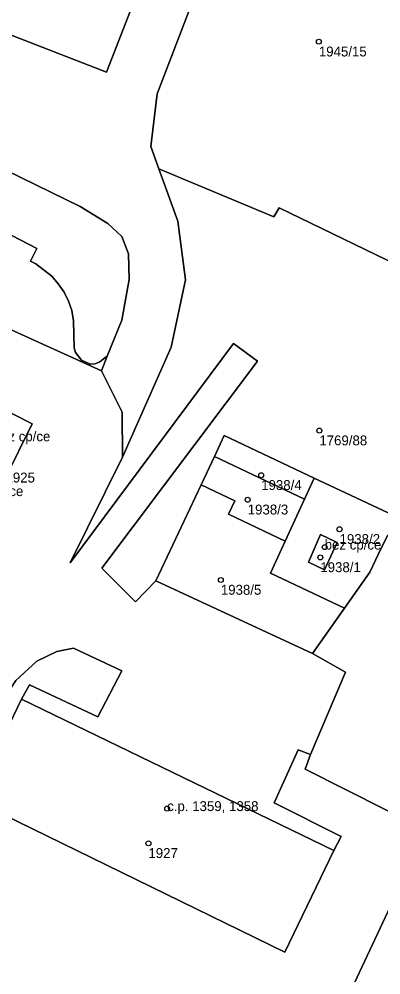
# Model space of a CAD drawing. Extents: x -878211 to -870363, y -1058464 to -1052522.
# Drawn here: x -874954.8 to -874918.3, y -1055531.5 to -1055435 of the extents above; entities that cross this region are included whole.
import ezdxf

# ---------------------------------------------------------------- set-up
doc = ezdxf.new("R2010")
doc.units = 0
for name, color, linetype in [('Vrstva 50', 7, 'Continuous'), ('Vrstva 51', 7, 'Continuous'), ('Vrstva 52', 7, 'Continuous')]:
    doc.layers.add(name, color=color, linetype=linetype)

msp = doc.modelspace()

# ---------------------------------------------------------------- linework, layer by layer
at = {"layer": 'Vrstva 50'}
for centre in [(-874924.57, -1055437.24994), (-874924.52, -1055476.50994), (-874930.39, -1055481.01994), (-874931.75, -1055483.48994), (-874922.48, -1055486.46994), (-874923.98, -1055488.26994), (-874924.42, -1055489.30994), (-874934.46, -1055491.58994), (-874939.88, -1055514.66994), (-874941.77, -1055518.16994)]:
    msp.add_circle(centre, 0.25, dxfattribs=at)
at = {"layer": 'Vrstva 51'}
for points in [[(-875017.4, -1055375.49), (-874977.97, -1055392.11), (-874984.13, -1055407.65), (-874935, -1055427.14), (-874940.89, -1055442.5), (-874941.54, -1055447.83), (-874940.72, -1055450.08), (-874929.11, -1055454.94), (-874928.58, -1055454.01), (-874914.56, -1055460.83)], [(-874925.21, -1055499), (-874941.02, -1055491.67), (-874943.06, -1055493.79), (-874946.48, -1055490.4), (-874930.76, -1055469.5), (-874933.18, -1055467.72), (-874949.68, -1055489.86), (-874944.39, -1055479.2), (-874944.41, -1055474.65), (-874946.52, -1055470.46), (-874957.19, -1055465.62), (-874957.63, -1055465.86), (-874959.39, -1055465.21), (-874978.25, -1055454.62), (-874987.42, -1055449.47), (-874996.95, -1055443.93), (-875015.45, -1055434.32), (-875026.37, -1055428.8), (-875033.44, -1055425.15)], [(-874977.59, -1055445.38), (-874953.03, -1055458.14), (-874953.67, -1055459.41), (-874953.15, -1055459.69), (-874951.53, -1055460.91), (-874950.88, -1055461.7), (-874950.26, -1055462.52), (-874949.82, -1055463.43), (-874949.49, -1055464.4), (-874949.33, -1055465.42), (-874949.26, -1055468.15), (-874949.12, -1055468.63), (-874948.54, -1055469.39), (-874947.66, -1055469.8), (-874947.14, -1055469.77), (-874946.67, -1055469.58), (-874946.2, -1055469.21), (-874945.92, -1055468.99), (-874944.45, -1055465.37), (-874943.71, -1055461.25), (-874943.79, -1055458.67), (-874944.46, -1055456.91), (-874945.87, -1055455.59), (-874948.67, -1055453.88), (-874988.83, -1055434.28)], [(-874957.19, -1055465.62), (-874946.52, -1055470.46), (-874945.92, -1055468.99), (-874946.2, -1055469.21), (-874946.67, -1055469.58), (-874947.14, -1055469.77), (-874947.66, -1055469.8), (-874948.54, -1055469.39), (-874949.12, -1055468.63), (-874949.26, -1055468.15), (-874949.33, -1055465.42), (-874949.49, -1055464.4), (-874949.82, -1055463.43), (-874950.26, -1055462.52), (-874950.88, -1055461.7), (-874951.53, -1055460.91), (-874953.15, -1055459.69), (-874953.67, -1055459.41), (-874953.03, -1055458.14), (-874977.59, -1055445.38)], [(-874957.04, -1055474.03), (-874953.5, -1055475.81), (-874956.24, -1055481.34)], [(-874917.64, -1055487.11), (-874918.54, -1055488.96), (-874919.43, -1055490.8), (-874921.98, -1055494.42), (-874925.21, -1055499), (-874921.87, -1055500.89), (-874925.41, -1055509.2), (-874925.96, -1055510.69), (-874913.73, -1055516.86)], [(-874973.26, -1055537.07), (-874957.15, -1055504.73), (-874955.14, -1055501.75), (-874953.04, -1055499.77), (-874951, -1055498.82), (-874949.34, -1055498.46), (-874944.47, -1055500.75), (-874946.86, -1055505.42), (-874953.78, -1055502.16), (-874954.57, -1055503.63), (-874923.07, -1055518.89), (-874922.3, -1055517.47), (-874929.09, -1055514.08), (-874926.64, -1055508.74), (-874925.41, -1055509.2), (-874921.87, -1055500.89), (-874925.21, -1055499)], [(-874928.46, -1055548.23), (-874913.73, -1055516.86), (-874925.96, -1055510.69), (-874925.41, -1055509.2), (-874926.64, -1055508.74), (-874929.09, -1055514.08), (-874922.3, -1055517.47), (-874923.07, -1055518.89), (-874928, -1055529.15), (-874959.5, -1055513.78), (-874954.57, -1055503.63), (-874953.78, -1055502.16), (-874946.86, -1055505.42), (-874944.47, -1055500.75), (-874949.34, -1055498.46), (-874951, -1055498.82), (-874953.04, -1055499.77), (-874955.14, -1055501.75), (-874957.15, -1055504.73), (-874973.26, -1055537.07)], [(-874913.73, -1055516.86), (-874928.46, -1055548.23), (-874929.57, -1055549.54), (-874932.49, -1055550.68), (-874935.37, -1055549.97), (-874944.23, -1055545.43), (-874945.71, -1055541.69), (-874962.85, -1055532.97), (-874967.22, -1055531.07), (-874968.11, -1055531.5), (-874971.37, -1055538.01), (-874939.9, -1055553.37), (-874935.11, -1055555.57), (-874934.14, -1055559.52), (-874934.16, -1055560.06), (-874942.27, -1055577.59), (-874944.16, -1055576.94), (-874948.66, -1055586.08), (-874949.98, -1055588.77), (-874954.03, -1055596.99), (-874955.37, -1055599.71), (-874960.05, -1055609.79), (-874961.86, -1055610.98)]]:
    msp.add_lwpolyline(points, dxfattribs=at)
for points in [[(-874988.83, -1055434.28), (-874948.67, -1055453.88), (-874945.87, -1055455.59), (-874944.46, -1055456.91), (-874943.79, -1055458.67), (-874943.71, -1055461.25), (-874944.45, -1055465.37), (-874945.92, -1055468.99), (-874946.52, -1055470.46), (-874944.41, -1055474.65), (-874944.39, -1055479.2), (-874939.46, -1055468.07), (-874938.03, -1055461.29), (-874938.8, -1055455.38), (-874940.72, -1055450.08), (-874941.54, -1055447.83), (-874940.89, -1055442.5), (-874935, -1055427.14), (-874984.13, -1055407.65), (-874993.82, -1055432.07)], [(-874966.22, -1055419.48), (-874965.91, -1055418.67), (-874951.69, -1055424.23), (-874951.98, -1055425.05), (-874948.95, -1055426.2), (-874948.63, -1055425.39), (-874941.33, -1055428.27), (-874941.98, -1055429.97), (-874941.38, -1055430.22), (-874942.28, -1055432.46), (-874942.87, -1055432.26), (-874946, -1055440.33), (-874980.91, -1055426.73), (-874976.23, -1055414.63), (-874968.95, -1055417.49), (-874969.26, -1055418.34)], [(-874966.22, -1055419.48), (-874969.26, -1055418.34), (-874968.95, -1055417.49), (-874976.23, -1055414.63), (-874980.91, -1055426.73), (-874946, -1055440.33), (-874942.87, -1055432.26), (-874942.28, -1055432.46), (-874941.38, -1055430.22), (-874941.98, -1055429.97), (-874941.33, -1055428.27), (-874948.63, -1055425.39), (-874948.95, -1055426.2), (-874951.98, -1055425.05), (-874951.69, -1055424.23), (-874965.91, -1055418.67)], [(-874925.03, -1055481.3), (-874916.49, -1055485.33), (-874910.74, -1055473.6), (-874906.24, -1055464.42), (-874914.56, -1055460.83), (-874928.58, -1055454.01), (-874929.11, -1055454.94), (-874940.72, -1055450.08), (-874938.8, -1055455.38), (-874938.03, -1055461.29), (-874939.46, -1055468.07), (-874944.39, -1055479.2), (-874949.68, -1055489.86), (-874933.18, -1055467.72), (-874930.76, -1055469.5), (-874946.48, -1055490.4), (-874943.06, -1055493.79), (-874941.02, -1055491.67), (-874936.45, -1055481.97), (-874935.1, -1055479.11), (-874934.11, -1055477.01)], [(-874956.24, -1055481.34), (-874953.5, -1055475.81), (-874957.04, -1055474.03), (-874959.76, -1055479.58)], [(-874935.1, -1055479.11), (-874926.01, -1055483.43), (-874925.03, -1055481.3), (-874934.11, -1055477.01)], [(-874935.1, -1055479.11), (-874936.45, -1055481.97), (-874933.06, -1055483.6), (-874933.68, -1055484.93), (-874927.97, -1055487.66), (-874926.01, -1055483.43)], [(-874927.97, -1055487.66), (-874929.46, -1055490.9), (-874921.98, -1055494.42), (-874919.43, -1055490.8), (-874918.54, -1055488.96), (-874917.64, -1055487.11), (-874917, -1055486.38), (-874916.49, -1055485.33), (-874925.03, -1055481.3), (-874926.01, -1055483.43)], [(-874933.06, -1055483.6), (-874936.45, -1055481.97), (-874941.02, -1055491.67), (-874925.21, -1055499), (-874921.98, -1055494.42), (-874929.46, -1055490.9), (-874927.97, -1055487.66), (-874933.68, -1055484.93)], [(-874924.39, -1055487.01), (-874925.63, -1055489.79), (-874924, -1055490.58), (-874922.71, -1055487.79)], [(-874924.39, -1055487.01), (-874922.71, -1055487.79), (-874924, -1055490.58), (-874925.63, -1055489.79)], [(-874959.5, -1055513.78), (-874928, -1055529.15), (-874923.07, -1055518.89), (-874954.57, -1055503.63)]]:
    msp.add_lwpolyline(points, close=True, dxfattribs=at)
at = {"layer": 'Vrstva 52'}
for points in [[(-874951.69, -1055424.23), (-874965.91, -1055418.67), (-874966.22, -1055419.48), (-874969.26, -1055418.34), (-874968.95, -1055417.49), (-874976.23, -1055414.63), (-874980.91, -1055426.73), (-874946, -1055440.33), (-874942.87, -1055432.26), (-874942.28, -1055432.46), (-874941.38, -1055430.22), (-874941.98, -1055429.97), (-874941.33, -1055428.27), (-874948.63, -1055425.39), (-874948.95, -1055426.2), (-874951.98, -1055425.05)], [(-874959.76, -1055479.58), (-874956.24, -1055481.34), (-874953.5, -1055475.81), (-874957.04, -1055474.03)], [(-874924.39, -1055487.01), (-874925.63, -1055489.79), (-874924, -1055490.58), (-874922.71, -1055487.79)], [(-874923.07, -1055518.89), (-874954.57, -1055503.63), (-874959.5, -1055513.78), (-874928, -1055529.15)]]:
    msp.add_lwpolyline(points, close=True, dxfattribs=at)

# ---------------------------------------------------------------- texts
at = {"layer": 'Vrstva 50'}
for s, p in [('1945/15', (-874924.57, -1055438.739)), ('bez cp/ce', (-874957.39, -1055477.59)), ('1769/88', (-874924.52, -1055477.999)), ('1925', (-874956.2, -1055481.749)), ('1938/4', (-874930.39, -1055482.509)), ('bez cp/ce', (-874960.12, -1055483.12)), ('1938/3', (-874931.75, -1055484.979)), ('bez cp/ce', (-874923.98, -1055488.52)), ('1938/2', (-874922.48, -1055487.959)), ('1938/1', (-874924.42, -1055490.799)), ('1938/5', (-874934.46, -1055493.079)), ('c.p. 1359, 1358', (-874939.88, -1055514.919)), ('1927', (-874941.77, -1055519.659))]:
    msp.add_text(s, height=0.999996, dxfattribs=at).set_placement(p)

doc.saveas('drawing.dxf')
